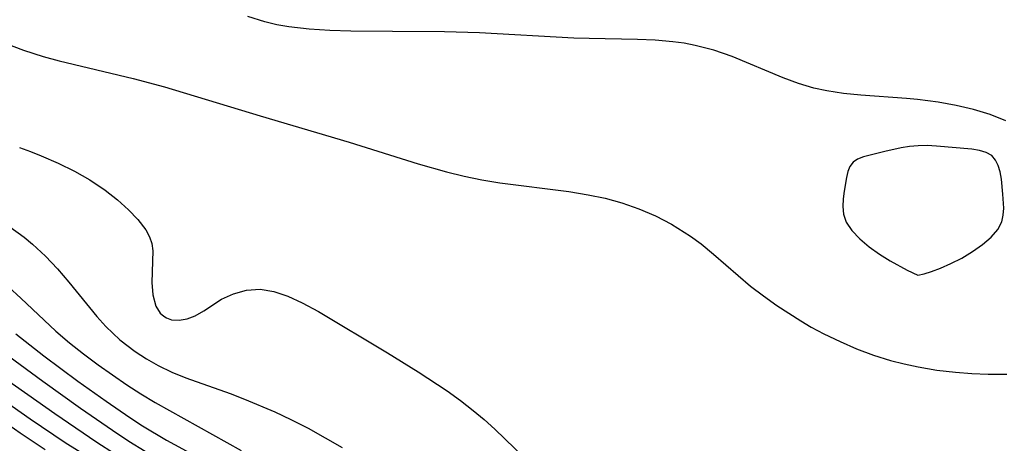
# Model space of a CAD drawing. Header units: metres. Extents: x 1073367 to 1082519, y 1569854 to 1574957.
# Tile 593 of 656: x 1078716 to 1078806, y 1573654 to 1573693. Entities that reach past the tile are written whole.
import ezdxf

# ---------------------------------------------------------------- set-up
doc = ezdxf.new("R2010")
doc.units = ezdxf.units.M
doc.layers.add('CGG_CurvaNivelLidar_v1', color=253, linetype='Continuous', lineweight=30)

msp = doc.modelspace()

# ---------------------------------------------------------------- linework, layer by layer
at = {"layer": 'CGG_CurvaNivelLidar_v1'}
for p, q in [((1078738.877, 1573692.3291, 76), (1078737.3105, 1573692.8355, 76)), ((1078739.954, 1573692.0746, 76), (1078738.877, 1573692.3291, 76)), ((1078741.0509, 1573691.881, 76), (1078739.954, 1573692.0746, 76)), ((1078742.9101, 1573691.6702, 76), (1078741.0509, 1573691.881, 76)), ((1078744.8024, 1573691.5568, 76), (1078742.9101, 1573691.6702, 76)), ((1078746.7184, 1573691.4983, 76), (1078744.8024, 1573691.5568, 76)), ((1078750.5315, 1573691.4435, 76), (1078746.7184, 1573691.4983, 76)), ((1078755.2895, 1573691.4341, 76), (1078750.5315, 1573691.4435, 76)), ((1078758.4718, 1573691.345, 76), (1078755.2895, 1573691.4341, 76)), ((1078767.0961, 1573690.8556, 76), (1078758.4718, 1573691.345, 76)), ((1078768.4907, 1573690.8029, 76), (1078767.0961, 1573690.8556, 76)), ((1078772.9018, 1573690.7205, 76), (1078768.4907, 1573690.8029, 76)), ((1078774.522, 1573690.6492, 76), (1078772.9018, 1573690.7205, 76)), ((1078776.122, 1573690.5147, 76), (1078774.522, 1573690.6492, 76)), ((1078715.0675, 1573690.4152, 75.5), (1078716.8199, 1573689.7499, 75.5)), ((1078716.8199, 1573689.7499, 75.5), (1078718.6119, 1573689.176, 75.5)), ((1078777.1574, 1573690.3776, 76), (1078776.122, 1573690.5147, 76)), ((1078778.1794, 1573690.1892, 76), (1078777.1574, 1573690.3776, 76)), ((1078779.8815, 1573689.7369, 76), (1078778.1794, 1573690.1892, 76)), ((1078781.5497, 1573689.1572, 76), (1078779.8815, 1573689.7369, 76)), ((1078718.6119, 1573689.176, 75.5), (1078720.0959, 1573688.7664, 75.5)), ((1078720.0959, 1573688.7664, 75.5), (1078726.8426, 1573687.1676, 75.5)), ((1078786.2184, 1573687.2283, 76), (1078781.5497, 1573689.1572, 76)), ((1078726.8426, 1573687.1676, 75.5), (1078729.7166, 1573686.3995, 75.5)), ((1078787.6074, 1573686.7108, 76), (1078786.2184, 1573687.2283, 76)), ((1078729.7166, 1573686.3995, 75.5), (1078738.4513, 1573683.7393, 75.5)), ((1078789.0203, 1573686.2854, 76), (1078787.6074, 1573686.7108, 76)), ((1078790.1815, 1573686.0311, 76), (1078789.0203, 1573686.2854, 76)), ((1078791.7293, 1573685.7959, 76), (1078790.1815, 1573686.0311, 76)), ((1078793.3, 1573685.6367, 76), (1078791.7293, 1573685.7959, 76)), ((1078797.4774, 1573685.3366, 76), (1078793.3, 1573685.6367, 76)), ((1078798.478, 1573685.2414, 76), (1078797.4774, 1573685.3366, 76)), ((1078800.3713, 1573684.9854, 76), (1078798.478, 1573685.2414, 76)), ((1078801.9954, 1573684.6891, 76), (1078800.3713, 1573684.9854, 76)), ((1078803.5798, 1573684.3191, 76), (1078801.9954, 1573684.6891, 76)), ((1078805.1071, 1573683.8615, 76), (1078803.5798, 1573684.3191, 76)), ((1078738.4513, 1573683.7393, 75.5), (1078746.5595, 1573681.3537, 75.5)), ((1078806.5565, 1573683.2971, 76), (1078805.1071, 1573683.8615, 76)), ((1078716.4662, 1573680.8481, 75), (1078717.4652, 1573680.4803, 75)), ((1078746.5595, 1573681.3537, 75.5), (1078752.8857, 1573679.3705, 75.5)), ((1078796.9853, 1573680.8217, 76), (1078795.4983, 1573680.4988, 76)), ((1078797.7533, 1573680.9449, 76), (1078796.9853, 1573680.8217, 76)), ((1078798.5307, 1573681.0168, 76), (1078797.7533, 1573680.9449, 76)), ((1078799.3709, 1573681.0214, 76), (1078798.5307, 1573681.0168, 76)), ((1078800.2109, 1573680.9722, 76), (1078799.3709, 1573681.0214, 76)), ((1078803.4248, 1573680.6887, 76), (1078800.2109, 1573680.9722, 76)), ((1078804.1281, 1573680.5829, 76), (1078803.4248, 1573680.6887, 76)), ((1078717.4652, 1573680.4803, 75), (1078718.4505, 1573680.0918, 75)), ((1078718.4505, 1573680.0918, 75), (1078719.9994, 1573679.4189, 75)), ((1078793.0073, 1573679.7984, 76), (1078792.5874, 1573679.5047, 76)), ((1078793.5323, 1573680.0108, 76), (1078793.0073, 1573679.7984, 76)), ((1078795.4983, 1573680.4988, 76), (1078793.5323, 1573680.0108, 76)), ((1078804.749, 1573680.4045, 76), (1078804.1281, 1573680.5829, 76)), ((1078805.2559, 1573680.1113, 76), (1078804.749, 1573680.4045, 76)), ((1078805.5984, 1573679.7104, 76), (1078805.2559, 1573680.1113, 76)), ((1078719.9994, 1573679.4189, 75), (1078721.4872, 1573678.6856, 75)), ((1078752.8857, 1573679.3705, 75.5), (1078755.469, 1573678.6398, 75.5)), ((1078792.3038, 1573679.1196, 76), (1078792.1117, 1573678.6468, 76)), ((1078792.5874, 1573679.5047, 76), (1078792.3038, 1573679.1196, 76)), ((1078805.8421, 1573679.2027, 76), (1078805.5984, 1573679.7104, 76)), ((1078806.0126, 1573678.6159, 76), (1078805.8421, 1573679.2027, 76)), ((1078721.4872, 1573678.6856, 75), (1078722.893, 1573677.887, 75)), ((1078755.469, 1573678.6398, 75.5), (1078757.0714, 1573678.2422, 75.5)), ((1078757.0714, 1573678.2422, 75.5), (1078758.6829, 1573677.9005, 75.5)), ((1078791.9789, 1573678.1078, 76), (1078791.7754, 1573676.849, 76)), ((1078792.1117, 1573678.6468, 76), (1078791.9789, 1573678.1078, 76)), ((1078806.1315, 1573677.9731, 76), (1078806.0126, 1573678.6159, 76)), ((1078806.2814, 1573676.5986, 76), (1078806.1315, 1573677.9731, 76)), ((1078722.893, 1573677.887, 75), (1078724.2948, 1573676.9443, 75)), ((1078758.6829, 1573677.9005, 75.5), (1078760.3337, 1573677.6194, 75.5)), ((1078760.3337, 1573677.6194, 75.5), (1078766.6254, 1573676.8301, 75.5)), ((1078724.2948, 1573676.9443, 75), (1078725.4223, 1573676.0599, 75)), ((1078766.6254, 1573676.8301, 75.5), (1078768.398, 1573676.5409, 75.5)), ((1078768.398, 1573676.5409, 75.5), (1078769.9443, 1573676.2153, 75.5)), ((1078769.9443, 1573676.2153, 75.5), (1078771.4603, 1573675.8045, 75.5)), ((1078791.6963, 1573676.1566, 76), (1078791.662, 1573675.459, 76)), ((1078791.7754, 1573676.849, 76), (1078791.6963, 1573676.1566, 76)), ((1078806.3494, 1573675.2976, 76), (1078806.2814, 1573676.5986, 76)), ((1078725.4223, 1573676.0599, 75), (1078726.4264, 1573675.1586, 75)), ((1078771.4603, 1573675.8045, 75.5), (1078773.0285, 1573675.2572, 75.5)), ((1078773.0285, 1573675.2572, 75.5), (1078774.5486, 1573674.6008, 75.5)), ((1078791.662, 1573675.459, 76), (1078791.7103, 1573674.7653, 76)), ((1078806.3109, 1573674.6675, 76), (1078806.3494, 1573675.2976, 76)), ((1078726.4264, 1573675.1586, 75), (1078727.2859, 1573674.2662, 75)), ((1078774.5486, 1573674.6008, 75.5), (1078776.0152, 1573673.8413, 75.5)), ((1078791.7103, 1573674.7653, 76), (1078791.952, 1573674.0404, 76)), ((1078806.1799, 1573674.0626, 76), (1078806.3109, 1573674.6675, 76)), ((1078715.5728, 1573673.6142, 74.5), (1078716.8935, 1573672.6461, 74.5)), ((1078727.2859, 1573674.2662, 75), (1078728.0171, 1573673.3207, 75)), ((1078776.0152, 1573673.8413, 75.5), (1078777.7357, 1573672.7623, 75.5)), ((1078791.952, 1573674.0404, 76), (1078792.4677, 1573673.2574, 76)), ((1078805.8069, 1573673.3683, 76), (1078806.1799, 1573674.0626, 76)), ((1078716.8935, 1573672.6461, 74.5), (1078717.6595, 1573672.0135, 74.5)), ((1078728.0171, 1573673.3207, 75), (1078728.3503, 1573672.6934, 75)), ((1078728.3503, 1573672.6934, 75), (1078728.5503, 1573672.0899, 75)), ((1078777.7357, 1573672.7623, 75.5), (1078778.7087, 1573672.0412, 75.5)), ((1078792.4677, 1573673.2574, 76), (1078793.1973, 1573672.4929, 76)), ((1078804.4051, 1573671.9881, 76), (1078805.1962, 1573672.6699, 76)), ((1078805.1962, 1573672.6699, 76), (1078805.8069, 1573673.3683, 76)), ((1078717.6595, 1573672.0135, 74.5), (1078718.8321, 1573670.9182, 74.5)), ((1078728.5503, 1573672.0899, 75), (1078728.6308, 1573671.4183, 75)), ((1078778.7087, 1573672.0412, 75.5), (1078779.8484, 1573671.1075, 75.5)), ((1078793.1973, 1573672.4929, 76), (1078794.0697, 1573671.7654, 76)), ((1078794.0697, 1573671.7654, 76), (1078795.0155, 1573671.0931, 76)), ((1078803.4914, 1573671.3432, 76), (1078804.4051, 1573671.9881, 76)), ((1078718.8321, 1573670.9182, 74.5), (1078719.9352, 1573669.7563, 74.5)), ((1078728.6308, 1573671.4183, 75), (1078728.5412, 1573668.5216, 75)), ((1078779.8484, 1573671.1075, 75.5), (1078783.2336, 1573668.1942, 75.5)), ((1078795.0155, 1573671.0931, 76), (1078795.9665, 1573670.4943, 76)), ((1078801.5231, 1573670.2431, 76), (1078802.5122, 1573670.7551, 76)), ((1078802.5122, 1573670.7551, 76), (1078803.4914, 1573671.3432, 76)), ((1078795.9665, 1573670.4943, 76), (1078797.5298, 1573669.6344, 76)), ((1078800.5798, 1573669.8245, 76), (1078801.5231, 1573670.2431, 76)), ((1078719.9352, 1573669.7563, 74.5), (1078720.9822, 1573668.5507, 74.5)), ((1078797.5298, 1573669.6344, 76), (1078798.5, 1573669.1747, 76)), ((1078798.5, 1573669.1747, 76), (1078799.0746, 1573669.3013, 76)), ((1078799.0746, 1573669.3013, 76), (1078799.7444, 1573669.5121, 76)), ((1078799.7444, 1573669.5121, 76), (1078800.5798, 1573669.8245, 76)), ((1078715.4518, 1573668.1063, 74), (1078716.5755, 1573667.0911, 74)), ((1078720.9822, 1573668.5507, 74.5), (1078723.5303, 1573665.3991, 74.5)), ((1078728.5412, 1573668.5216, 75), (1078728.6343, 1573667.3848, 75)), ((1078783.2336, 1573668.1942, 75.5), (1078784.4072, 1573667.2864, 75.5)), ((1078728.6343, 1573667.3848, 75), (1078728.9121, 1573666.3664, 75)), ((1078734.9195, 1573666.987, 75), (1078736.0049, 1573667.4938, 75)), ((1078736.0049, 1573667.4938, 75), (1078737.1886, 1573667.8239, 75)), ((1078737.1886, 1573667.8239, 75), (1078738.437, 1573667.9083, 75)), ((1078738.437, 1573667.9083, 75), (1078739.6839, 1573667.7057, 75)), ((1078739.6839, 1573667.7057, 75), (1078740.9604, 1573667.2711, 75)), ((1078740.9604, 1573667.2711, 75), (1078742.2653, 1573666.6681, 75)), ((1078784.4072, 1573667.2864, 75.5), (1078785.6199, 1573666.4217, 75.5)), ((1078716.5755, 1573667.0911, 74), (1078719.7763, 1573664.0801, 74)), ((1078728.9121, 1573666.3664, 75), (1078729.3148, 1573665.7207, 75)), ((1078733.2913, 1573665.9312, 75), (1078734.9195, 1573666.987, 75)), ((1078742.2653, 1573666.6681, 75), (1078743.7577, 1573665.8583, 75)), ((1078785.6199, 1573666.4217, 75.5), (1078787.8137, 1573665.01, 75.5)), ((1078723.5303, 1573665.3991, 74.5), (1078724.3457, 1573664.4894, 74.5)), ((1078729.3148, 1573665.7207, 75), (1078729.6343, 1573665.4347, 75)), ((1078729.6343, 1573665.4347, 75), (1078729.8863, 1573665.2836, 75)), ((1078731.777, 1573665.2003, 75), (1078732.5117, 1573665.4802, 75)), ((1078732.5117, 1573665.4802, 75), (1078733.2913, 1573665.9312, 75)), ((1078743.7577, 1573665.8583, 75), (1078750.0694, 1573662.0978, 75)), ((1078724.3457, 1573664.4894, 74.5), (1078725.632, 1573663.2842, 74.5)), ((1078729.8863, 1573665.2836, 75), (1078730.3568, 1573665.1203, 75)), ((1078730.3568, 1573665.1203, 75), (1078731.0465, 1573665.0738, 75)), ((1078731.0465, 1573665.0738, 75), (1078731.777, 1573665.2003, 75)), ((1078787.8137, 1573665.01, 75.5), (1078788.778, 1573664.4483, 75.5)), ((1078716.1411, 1573663.8114, 73.5), (1078718.6946, 1573661.8077, 73.5)), ((1078719.7763, 1573664.0801, 74), (1078721.0241, 1573663.0146, 74)), ((1078788.778, 1573664.4483, 75.5), (1078789.9308, 1573663.8276, 75.5)), ((1078789.9308, 1573663.8276, 75.5), (1078791.4076, 1573663.1102, 75.5)), ((1078713.9976, 1573662.8636, 73), (1078718.608, 1573659.4939, 73)), ((1078721.0241, 1573663.0146, 74), (1078722.3179, 1573661.991, 74)), ((1078725.632, 1573663.2842, 74.5), (1078727.0346, 1573662.2032, 74.5)), ((1078791.4076, 1573663.1102, 75.5), (1078792.9146, 1573662.4618, 75.5)), ((1078718.6946, 1573661.8077, 73.5), (1078721.8004, 1573659.5104, 73.5)), ((1078722.3179, 1573661.991, 74), (1078723.6462, 1573661.0008, 74)), ((1078727.0346, 1573662.2032, 74.5), (1078728.0601, 1573661.5281, 74.5)), ((1078750.0694, 1573662.0978, 75), (1078752.8841, 1573660.3634, 75)), ((1078792.9146, 1573662.4618, 75.5), (1078794.4488, 1573661.8872, 75.5)), ((1078794.4488, 1573661.8872, 75.5), (1078796.0088, 1573661.3963, 75.5)), ((1078709.804, 1573661.3884, 72), (1078717.4521, 1573656.0476, 72)), ((1078712.272, 1573661.7489, 72.5), (1078719.6921, 1573656.5389, 72.5)), ((1078723.6462, 1573661.0008, 74), (1078726.2624, 1573659.1721, 74)), ((1078728.0601, 1573661.5281, 74.5), (1078729.1305, 1573660.9195, 74.5)), ((1078729.1305, 1573660.9195, 74.5), (1078730.3757, 1573660.3256, 74.5)), ((1078796.0088, 1573661.3963, 75.5), (1078797.2721, 1573661.0711, 75.5)), ((1078797.2721, 1573661.0711, 75.5), (1078798.5477, 1573660.7995, 75.5)), ((1078730.3757, 1573660.3256, 74.5), (1078731.6633, 1573659.8022, 74.5)), ((1078752.8841, 1573660.3634, 75), (1078755.5125, 1573658.615, 75)), ((1078798.5477, 1573660.7995, 75.5), (1078800.236, 1573660.5141, 75.5)), ((1078800.236, 1573660.5141, 75.5), (1078801.9326, 1573660.3082, 75.5)), ((1078801.9326, 1573660.3082, 75.5), (1078803.4305, 1573660.194, 75.5)), ((1078803.4305, 1573660.194, 75.5), (1078804.9254, 1573660.1362, 75.5)), ((1078804.9254, 1573660.1362, 75.5), (1078806.6215, 1573660.1379, 75.5)), ((1078718.608, 1573659.4939, 73), (1078722.0435, 1573657.0464, 73)), ((1078721.8004, 1573659.5104, 73.5), (1078724.3754, 1573657.669, 73.5)), ((1078726.2624, 1573659.1721, 74), (1078727.5436, 1573658.3355, 74)), ((1078731.6633, 1573659.8022, 74.5), (1078735.7167, 1573658.3679, 74.5)), ((1078711.2207, 1573658.4997, 71.5), (1078716.5355, 1573654.7806, 71.5)), ((1078727.5436, 1573658.3355, 74), (1078728.8477, 1573657.5395, 74)), ((1078735.7167, 1573658.3679, 74.5), (1078737.0256, 1573657.8673, 74.5)), ((1078755.5125, 1573658.615, 75), (1078756.7247, 1573657.7381, 75)), ((1078724.3754, 1573657.669, 73.5), (1078726.5425, 1573656.1734, 73.5)), ((1078728.8477, 1573657.5395, 74), (1078736.6948, 1573653.1509, 74)), ((1078737.0256, 1573657.8673, 74.5), (1078739.7906, 1573656.6957, 74.5)), ((1078756.7247, 1573657.7381, 75), (1078757.9019, 1573656.827, 75)), ((1078719.6921, 1573656.5389, 72.5), (1078723.5257, 1573653.93, 72.5)), ((1078722.0435, 1573657.0464, 73), (1078724.9702, 1573655.0098, 73)), ((1078739.7906, 1573656.6957, 74.5), (1078741.2347, 1573656.0117, 74.5)), ((1078757.9019, 1573656.827, 75), (1078758.9082, 1573655.9883, 75)), ((1078717.4521, 1573656.0476, 72), (1078720.6227, 1573653.9055, 72)), ((1078726.5425, 1573656.1734, 73.5), (1078727.7127, 1573655.4085, 73.5)), ((1078741.2347, 1573656.0117, 74.5), (1078742.8189, 1573655.1961, 74.5)), ((1078758.9082, 1573655.9883, 75), (1078759.877, 1573655.118, 75)), ((1078716.5355, 1573654.7806, 71.5), (1078718.8188, 1573653.2552, 71.5)), ((1078724.9702, 1573655.0098, 73), (1078726.4557, 1573654.031, 73)), ((1078727.7127, 1573655.4085, 73.5), (1078729.8853, 1573654.1034, 73.5)), ((1078742.8189, 1573655.1961, 74.5), (1078744.381, 1573654.3345, 74.5)), ((1078759.877, 1573655.118, 75), (1078762.629, 1573652.4609, 75)), ((1078720.6227, 1573653.9055, 72), (1078724.01, 1573651.8036, 72)), ((1078723.5257, 1573653.93, 72.5), (1078725.1547, 1573652.8929, 72.5)), ((1078726.4557, 1573654.031, 73), (1078727.9408, 1573653.111, 73)), ((1078729.8853, 1573654.1034, 73.5), (1078734.5059, 1573651.6231, 73.5)), ((1078744.381, 1573654.3345, 74.5), (1078745.9234, 1573653.4394, 74.5))]:
    msp.add_line(p, q, dxfattribs=at)

doc.saveas('drawing.dxf')
